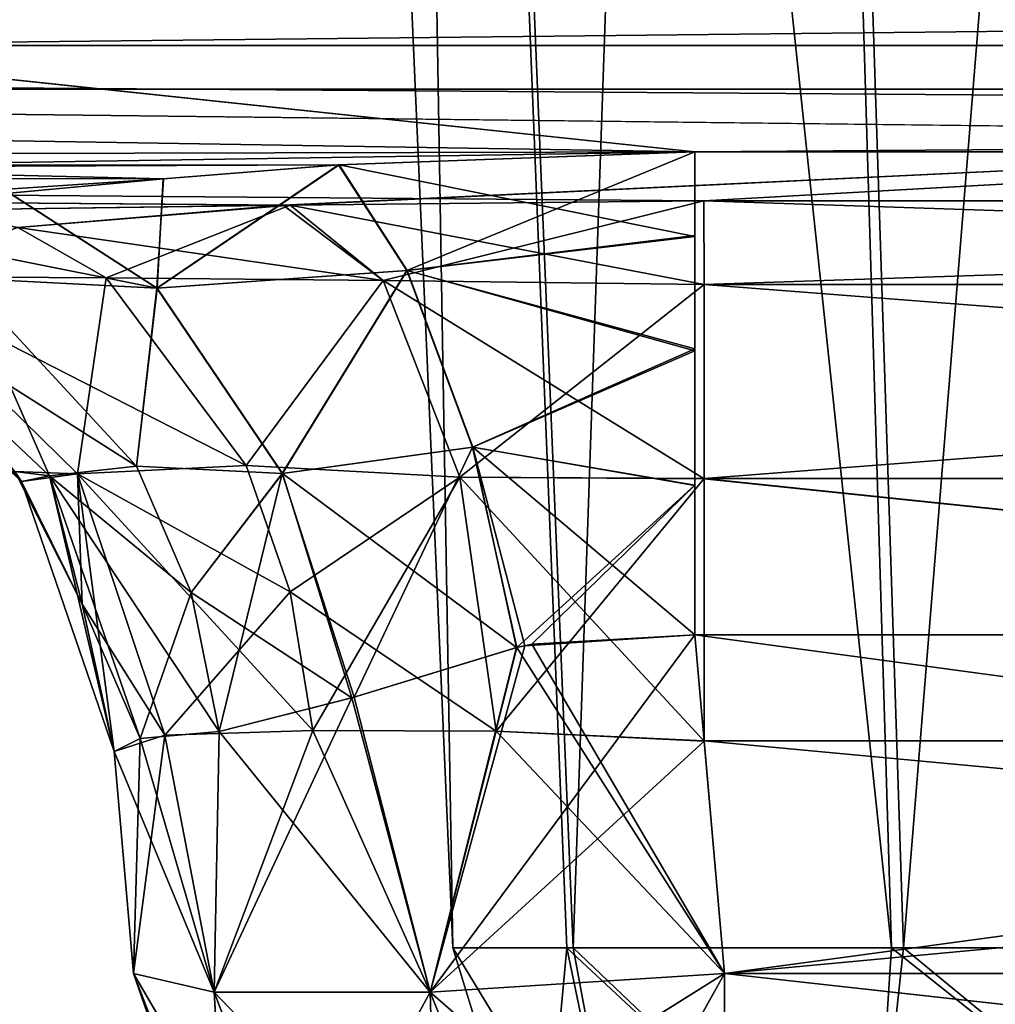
# Model space of a CAD drawing. Header units: millimetres. Extents: x -168 to 168, y -6 to 84.
# Tile 368 of 656: x 38.364 to 39.186, y -2.67 to -1.839. Entities that reach past the tile are written whole.
import ezdxf

# ---------------------------------------------------------------- set-up
doc = ezdxf.new("R2010")
doc.units = ezdxf.units.MM
doc.header["$LTSCALE"] = 65.185185
for name, color, linetype in [('100', 7, 'CONTINUOUS'), ('105', 7, 'CONTINUOUS'), ('106', 7, 'CONTINUOUS'), ('107', 7, 'CONTINUOUS'), ('108', 7, 'CONTINUOUS'), ('109', 7, 'CONTINUOUS'), ('110', 7, 'CONTINUOUS'), ('111', 7, 'CONTINUOUS'), ('113', 7, 'CONTINUOUS'), ('114', 7, 'CONTINUOUS'), ('118', 7, 'CONTINUOUS'), ('119', 7, 'CONTINUOUS'), ('120', 7, 'CONTINUOUS'), ('14', 7, 'CONTINUOUS'), ('15', 7, 'CONTINUOUS'), ('16', 7, 'CONTINUOUS'), ('17', 7, 'CONTINUOUS'), ('18', 7, 'CONTINUOUS'), ('19', 7, 'CONTINUOUS'), ('2', 7, 'CONTINUOUS'), ('20', 7, 'CONTINUOUS'), ('25', 7, 'CONTINUOUS'), ('26', 7, 'CONTINUOUS'), ('27', 7, 'CONTINUOUS'), ('28', 7, 'CONTINUOUS'), ('29', 7, 'CONTINUOUS'), ('3', 7, 'CONTINUOUS'), ('30', 7, 'CONTINUOUS'), ('4', 7, 'CONTINUOUS'), ('5', 7, 'CONTINUOUS'), ('54', 7, 'CONTINUOUS'), ('583', 7, 'CONTINUOUS'), ('584', 7, 'CONTINUOUS'), ('585', 7, 'CONTINUOUS'), ('586', 7, 'CONTINUOUS'), ('588', 7, 'CONTINUOUS'), ('589', 7, 'CONTINUOUS'), ('590', 7, 'CONTINUOUS'), ('591', 7, 'CONTINUOUS'), ('6', 7, 'CONTINUOUS'), ('70', 7, 'CONTINUOUS'), ('97', 7, 'CONTINUOUS'), ('98', 7, 'CONTINUOUS'), ('99', 7, 'CONTINUOUS')]:
    doc.layers.add(name, color=color, linetype=linetype)

msp = doc.modelspace()

# ---------------------------------------------------------------- linework, layer by layer
at = {"layer": '100', "linetype": 'CONTINUOUS'}
for points in [[(41.06682, -2.35794, 124.26868), (38.93318, -2.35794, 124.26868), (41.04183, -2.64358, 124.24369), (41.06682, -2.35794, 124.26868)], [(38.93318, -2.35794, 124.26868), (38.95817, -2.64358, 124.24369), (41.04183, -2.64358, 124.24369), (38.93318, -2.35794, 124.26868)]]:
    msp.add_3dface(points, dxfattribs=at)
at = {"layer": '105', "linetype": 'CONTINUOUS'}
for points in [[(38.94101, -2.44768, 122.64669), (41.05903, -2.447, 122.64663), (38.95817, -2.64358, 122.66383), (38.94101, -2.44768, 122.64669)], [(41.05903, -2.447, 122.64663), (41.04183, -2.64358, 122.66383), (38.95817, -2.64358, 122.66383), (41.05903, -2.447, 122.64663)]]:
    msp.add_3dface(points, dxfattribs=at)
at = {"layer": '106', "linetype": 'CONTINUOUS'}
for points in [[(41.05892, -1.99218, 122.18519), (41.05894, -2.06274, 122.40711), (38.9409, -1.99206, 122.18434), (41.05892, -1.99218, 122.18519)], [(38.9409, -1.99206, 122.18434), (41.05894, -2.06274, 122.40711), (38.94092, -2.06266, 122.40661), (38.9409, -1.99206, 122.18434)], [(38.94092, -2.06266, 122.40661), (41.05898, -2.22616, 122.57301), (38.94096, -2.22642, 122.5727), (38.94092, -2.06266, 122.40661)], [(41.05894, -2.06274, 122.40711), (41.05898, -2.22616, 122.57301), (38.94092, -2.06266, 122.40661), (41.05894, -2.06274, 122.40711)], [(41.05898, -2.22616, 122.57301), (41.05903, -2.447, 122.64663), (38.94096, -2.22642, 122.5727), (41.05898, -2.22616, 122.57301)], [(41.05903, -2.447, 122.64663), (38.94101, -2.44768, 122.64669), (38.94096, -2.22642, 122.5727), (41.05903, -2.447, 122.64663)]]:
    msp.add_3dface(points, dxfattribs=at)
at = {"layer": '107', "linetype": 'CONTINUOUS'}
for points in [[(38.59203, -1.99576, 122.23837), (38.9409, -1.99206, 122.18434), (38.94092, -2.06266, 122.40661), (38.59203, -1.99576, 122.23837)], [(38.28364, -2, 122.39684), (38.58605, -1.99587, 122.24031), (38.36257, -2.0145, 122.48665), (38.28364, -2, 122.39684)], [(38.36257, -2.0145, 122.48665), (38.58605, -1.99587, 122.24031), (38.67052, -2.05934, 122.4442), (38.36257, -2.0145, 122.48665)], [(38.58605, -1.99587, 122.24031), (38.59203, -1.99576, 122.23837), (38.67052, -2.05934, 122.4442), (38.58605, -1.99587, 122.24031)], [(38.59203, -1.99576, 122.23837), (38.94092, -2.06266, 122.40661), (38.67052, -2.05934, 122.4442), (38.59203, -1.99576, 122.23837)], [(38.43687, -2.05714, 122.57122), (38.36257, -2.0145, 122.48665), (38.67052, -2.05934, 122.4442), (38.43687, -2.05714, 122.57122)], [(38.55498, -2.21535, 122.70566), (38.43687, -2.05714, 122.57122), (38.67052, -2.05934, 122.4442), (38.55498, -2.21535, 122.70566)], [(38.73515, -2.22503, 122.60758), (38.55498, -2.21535, 122.70566), (38.67052, -2.05934, 122.4442), (38.73515, -2.22503, 122.60758)], [(38.94092, -2.06266, 122.40661), (38.94096, -2.22642, 122.5727), (38.67052, -2.05934, 122.4442), (38.94092, -2.06266, 122.40661)], [(38.94096, -2.22642, 122.5727), (38.73515, -2.22503, 122.60758), (38.67052, -2.05934, 122.4442), (38.94096, -2.22642, 122.5727)], [(38.59202, -2.32184, 122.74782), (38.55498, -2.21535, 122.70566), (38.73515, -2.22503, 122.60758), (38.59202, -2.32184, 122.74782)], [(38.76565, -2.43915, 122.6774), (38.59202, -2.32184, 122.74782), (38.73515, -2.22503, 122.60758), (38.76565, -2.43915, 122.6774)], [(38.94101, -2.44768, 122.64669), (38.76565, -2.43915, 122.6774), (38.73515, -2.22503, 122.60758), (38.94101, -2.44768, 122.64669)], [(38.94096, -2.22642, 122.5727), (38.94101, -2.44768, 122.64669), (38.73515, -2.22503, 122.60758), (38.94096, -2.22642, 122.5727)], [(38.61119, -2.43873, 122.76965), (38.59202, -2.32184, 122.74782), (38.76565, -2.43915, 122.6774), (38.61119, -2.43873, 122.76965)]]:
    msp.add_3dface(points, dxfattribs=at)
at = {"layer": '108', "linetype": 'CONTINUOUS'}
for points in [[(38.36257, -2.0145, 122.48665), (38.43687, -2.05714, 122.57122), (38.24306, -2.05582, 122.82917), (38.36257, -2.0145, 122.48665)], [(38.24306, -2.05582, 122.82917), (38.55498, -2.21535, 122.70566), (38.41287, -2.22237, 122.90574), (38.24306, -2.05582, 122.82917)], [(38.24306, -2.05582, 122.82917), (38.41287, -2.22237, 122.90574), (38.3601, -2.22038, 123.14555), (38.24306, -2.05582, 122.82917)], [(38.43687, -2.05714, 122.57122), (38.55498, -2.21535, 122.70566), (38.24306, -2.05582, 122.82917), (38.43687, -2.05714, 122.57122)], [(38.55498, -2.21535, 122.70566), (38.59202, -2.32184, 122.74782), (38.41287, -2.22237, 122.90574), (38.55498, -2.21535, 122.70566)], [(38.3601, -2.22038, 123.14555), (38.41287, -2.22237, 122.90574), (38.41663, -2.33228, 123.14555), (38.3601, -2.22038, 123.14555)], [(38.41287, -2.22237, 122.90574), (38.48657, -2.44252, 122.93897), (38.41663, -2.33228, 123.14555), (38.41287, -2.22237, 122.90574)], [(38.41287, -2.22237, 122.90574), (38.61119, -2.43873, 122.76965), (38.48657, -2.44252, 122.93897), (38.41287, -2.22237, 122.90574)], [(38.59202, -2.32184, 122.74782), (38.61119, -2.43873, 122.76965), (38.41287, -2.22237, 122.90574), (38.59202, -2.32184, 122.74782)], [(38.41663, -2.33228, 123.14555), (38.48657, -2.44252, 122.93897), (38.44369, -2.45642, 123.14555), (38.41663, -2.33228, 123.14555)]]:
    msp.add_3dface(points, dxfattribs=at)
at = {"layer": '109', "linetype": 'CONTINUOUS'}
for points in [[(38.36562, -2.22874, 123.76197), (38.18805, -2.06272, 123.76197), (38.3601, -2.22038, 123.14555), (38.36562, -2.22874, 123.76197)], [(38.36562, -2.22874, 123.76197), (38.3601, -2.22038, 123.14555), (38.41663, -2.33228, 123.14555), (38.36562, -2.22874, 123.76197)], [(38.44369, -2.45642, 123.76197), (38.36562, -2.22874, 123.76197), (38.44369, -2.45642, 123.14555), (38.44369, -2.45642, 123.76197)], [(38.36562, -2.22874, 123.76197), (38.41663, -2.33228, 123.14555), (38.44369, -2.45642, 123.14555), (38.36562, -2.22874, 123.76197)]]:
    msp.add_3dface(points, dxfattribs=at)
at = {"layer": '110', "linetype": 'CONTINUOUS'}
for points in [[(38.46007, -2.64358, 123.7456), (38.44369, -2.45642, 123.76197), (38.44369, -2.45642, 123.14555), (38.46007, -2.64358, 123.7456)], [(38.46007, -2.64358, 123.7456), (38.44369, -2.45642, 123.14555), (38.46007, -2.64358, 123.16193), (38.46007, -2.64358, 123.7456)]]:
    msp.add_3dface(points, dxfattribs=at)
at = {"layer": '111', "linetype": 'CONTINUOUS'}
for points in [[(38.46007, -2.64358, 123.7456), (38.54071, -2.87519, 123.16193), (38.54042, -2.87475, 123.7456), (38.46007, -2.64358, 123.7456)], [(38.46007, -2.64358, 123.7456), (38.46007, -2.64358, 123.16193), (38.54071, -2.87519, 123.16193), (38.46007, -2.64358, 123.7456)]]:
    msp.add_3dface(points, dxfattribs=at)
at = {"layer": '113', "linetype": 'CONTINUOUS'}
for points in [[(41.04183, -2.64358, 124.24369), (38.95817, -2.64358, 124.24369), (38.95817, -2.87519, 124.16306), (41.04183, -2.64358, 124.24369)], [(41.04183, -2.64358, 124.24369), (38.95817, -2.87519, 124.16306), (41.04183, -2.87539, 124.16292), (41.04183, -2.64358, 124.24369)]]:
    msp.add_3dface(points, dxfattribs=at)
at = {"layer": '114', "linetype": 'CONTINUOUS'}
for points in [[(38.52805, -2.65932, 123.99356), (38.46007, -2.64358, 123.7456), (38.5345, -2.77099, 123.94875), (38.52805, -2.65932, 123.99356)], [(38.46007, -2.64358, 123.7456), (38.54042, -2.87475, 123.7456), (38.53889, -2.84769, 123.85897), (38.46007, -2.64358, 123.7456)], [(38.46007, -2.64358, 123.7456), (38.53889, -2.84769, 123.85897), (38.5345, -2.77099, 123.94875), (38.46007, -2.64358, 123.7456)], [(38.95817, -2.64358, 124.24369), (38.7102, -2.65932, 124.17571), (38.95817, -2.87519, 124.16306), (38.95817, -2.64358, 124.24369)], [(38.7102, -2.65932, 124.17571), (38.52805, -2.65932, 123.99356), (38.71577, -2.85527, 124.10068), (38.7102, -2.65932, 124.17571)], [(38.52805, -2.65932, 123.99356), (38.5345, -2.77099, 123.94875), (38.71577, -2.85527, 124.10068), (38.52805, -2.65932, 123.99356)], [(38.95817, -2.87519, 124.16306), (38.7102, -2.65932, 124.17571), (38.71577, -2.85527, 124.10068), (38.95817, -2.87519, 124.16306)]]:
    msp.add_3dface(points, dxfattribs=at)
at = {"layer": '118', "linetype": 'CONTINUOUS'}
for points in [[(38.95817, -2.64358, 122.66383), (41.04183, -2.64358, 122.66383), (41.04183, -2.87475, 122.74418), (38.95817, -2.64358, 122.66383)], [(38.95817, -2.64358, 122.66383), (41.04183, -2.87475, 122.74418), (38.95817, -2.87475, 122.74418), (38.95817, -2.64358, 122.66383)]]:
    msp.add_3dface(points, dxfattribs=at)
at = {"layer": '119', "linetype": 'CONTINUOUS'}
for points in [[(38.54071, -2.87519, 123.16193), (38.46007, -2.64358, 123.16193), (38.52805, -2.65932, 122.91397), (38.54071, -2.87519, 123.16193)], [(38.95817, -2.64358, 122.66383), (38.75501, -2.77099, 122.73826), (38.7102, -2.65932, 122.73182), (38.95817, -2.64358, 122.66383)], [(38.95817, -2.64358, 122.66383), (38.84479, -2.84769, 122.74265), (38.75501, -2.77099, 122.73826), (38.95817, -2.64358, 122.66383)], [(38.95817, -2.64358, 122.66383), (38.95817, -2.87475, 122.74418), (38.84479, -2.84769, 122.74265), (38.95817, -2.64358, 122.66383)], [(38.60309, -2.85527, 122.91954), (38.54071, -2.87519, 123.16193), (38.52805, -2.65932, 122.91397), (38.60309, -2.85527, 122.91954)], [(38.7102, -2.65932, 122.73182), (38.60309, -2.85527, 122.91954), (38.52805, -2.65932, 122.91397), (38.7102, -2.65932, 122.73182)], [(38.75501, -2.77099, 122.73826), (38.60309, -2.85527, 122.91954), (38.7102, -2.65932, 122.73182), (38.75501, -2.77099, 122.73826)]]:
    msp.add_3dface(points, dxfattribs=at)
at = {"layer": '120', "linetype": 'CONTINUOUS'}
for points in [[(38.48657, -2.44252, 122.93897), (38.61119, -2.43873, 122.76965), (38.52805, -2.65932, 122.91397), (38.48657, -2.44252, 122.93897)], [(38.61119, -2.43873, 122.76965), (38.7102, -2.65932, 122.73182), (38.52805, -2.65932, 122.91397), (38.61119, -2.43873, 122.76965)], [(38.61119, -2.43873, 122.76965), (38.76565, -2.43915, 122.6774), (38.7102, -2.65932, 122.73182), (38.61119, -2.43873, 122.76965)], [(38.76565, -2.43915, 122.6774), (38.94101, -2.44768, 122.64669), (38.7102, -2.65932, 122.73182), (38.76565, -2.43915, 122.6774)], [(38.44369, -2.45642, 123.14555), (38.48657, -2.44252, 122.93897), (38.46007, -2.64358, 123.16193), (38.44369, -2.45642, 123.14555)], [(38.46007, -2.64358, 123.16193), (38.48657, -2.44252, 122.93897), (38.52805, -2.65932, 122.91397), (38.46007, -2.64358, 123.16193)], [(38.94101, -2.44768, 122.64669), (38.95817, -2.64358, 122.66383), (38.7102, -2.65932, 122.73182), (38.94101, -2.44768, 122.64669)]]:
    msp.add_3dface(points, dxfattribs=at)
at = {"layer": '14', "linetype": 'CONTINUOUS'}
for points in [[(47.67607, -1.70635, -124.78946), (47.67607, -1.86118, -124.67979), (33.38234, -1.70635, -124.78946), (47.67607, -1.70635, -124.78946)], [(33.38234, -1.70635, -124.78946), (47.67607, -1.86118, -124.67979), (33.38234, -1.86118, -124.67979), (33.38234, -1.70635, -124.78946)], [(41.06682, -1.95076, -124.55041), (38.93318, -1.95076, -124.55041), (33.38234, -1.86118, -124.67979), (41.06682, -1.95076, -124.55041)], [(47.67607, -1.964, -124.52032), (41.06682, -1.95076, -124.55041), (33.38234, -1.86118, -124.67979), (47.67607, -1.964, -124.52032)], [(33.38234, -1.86118, -124.67979), (38.93318, -1.95076, -124.55041), (33.38234, -1.964, -124.52032), (33.38234, -1.86118, -124.67979)], [(47.67607, -1.86118, -124.67979), (47.67607, -1.964, -124.52032), (33.38234, -1.86118, -124.67979), (47.67607, -1.86118, -124.67979)], [(33.38234, -1.964, -124.52032), (38.93318, -1.95076, -124.55041), (38.63324, -1.96161, -124.52616), (33.38234, -1.964, -124.52032)], [(38.48515, -1.97357, -124.49444), (33.38234, -1.964, -124.52032), (38.63324, -1.96161, -124.52616), (38.48515, -1.97357, -124.49444)], [(38.35565, -1.98557, -124.45328), (33.38234, -1.964, -124.52032), (38.48515, -1.97357, -124.49444), (38.35565, -1.98557, -124.45328)]]:
    msp.add_3dface(points, dxfattribs=at)
at = {"layer": '15', "linetype": 'CONTINUOUS'}
for points in [[(38.63324, -1.96161, -124.52616), (38.93318, -1.95076, -124.55041), (38.93318, -2.02227, -124.44094), (38.63324, -1.96161, -124.52616)], [(38.63324, -1.96161, -124.52616), (38.69058, -2.05076, -124.38969), (38.47995, -2.06568, -124.30769), (38.63324, -1.96161, -124.52616)], [(38.48515, -1.97357, -124.49444), (38.63324, -1.96161, -124.52616), (38.47995, -2.06568, -124.30769), (38.48515, -1.97357, -124.49444)], [(38.69058, -2.05076, -124.38969), (38.63324, -1.96161, -124.52616), (38.93318, -2.02227, -124.44094), (38.69058, -2.05076, -124.38969)], [(38.35565, -1.98557, -124.45328), (38.48515, -1.97357, -124.49444), (38.47995, -2.06568, -124.30769), (38.35565, -1.98557, -124.45328)], [(38.22357, -2.01453, -124.26542), (38.35565, -1.98557, -124.45328), (38.47995, -2.06568, -124.30769), (38.22357, -2.01453, -124.26542)], [(38.31589, -2.05727, -124.20082), (38.22357, -2.01453, -124.26542), (38.47995, -2.06568, -124.30769), (38.31589, -2.05727, -124.20082)], [(38.93318, -2.11852, -124.35458), (38.69058, -2.05076, -124.38969), (38.93318, -2.02227, -124.44094), (38.93318, -2.11852, -124.35458)], [(38.46256, -2.21579, -124.09819), (38.31589, -2.05727, -124.20082), (38.47995, -2.06568, -124.30769), (38.46256, -2.21579, -124.09819)], [(38.47995, -2.06568, -124.30769), (38.69058, -2.05076, -124.38969), (38.58548, -2.22194, -124.20503), (38.47995, -2.06568, -124.30769)], [(38.69058, -2.05076, -124.38969), (38.74592, -2.19977, -124.28545), (38.58548, -2.22194, -124.20503), (38.69058, -2.05076, -124.38969)], [(38.74592, -2.19977, -124.28545), (38.69058, -2.05076, -124.38969), (38.93318, -2.11852, -124.35458), (38.74592, -2.19977, -124.28545)], [(38.46256, -2.21579, -124.09819), (38.47995, -2.06568, -124.30769), (38.58548, -2.22194, -124.20503), (38.46256, -2.21579, -124.09819)], [(38.93318, -2.23213, -124.29635), (38.74592, -2.19977, -124.28545), (38.93318, -2.11852, -124.35458), (38.93318, -2.23213, -124.29635)], [(38.74592, -2.19977, -124.28545), (38.78298, -2.36874, -124.24439), (38.58548, -2.22194, -124.20503), (38.74592, -2.19977, -124.28545)], [(38.78298, -2.36874, -124.24439), (38.74592, -2.19977, -124.28545), (38.78977, -2.3673, -124.24665), (38.78298, -2.36874, -124.24439)], [(38.78977, -2.3673, -124.24665), (38.74592, -2.19977, -124.28545), (38.93318, -2.35794, -124.26868), (38.78977, -2.3673, -124.24665)], [(38.93318, -2.35794, -124.26868), (38.74592, -2.19977, -124.28545), (38.93318, -2.23213, -124.29635), (38.93318, -2.35794, -124.26868)], [(38.50849, -2.32247, -124.06605), (38.46256, -2.21579, -124.09819), (38.58548, -2.22194, -124.20503), (38.50849, -2.32247, -124.06605)], [(38.50849, -2.32247, -124.06605), (38.58548, -2.22194, -124.20503), (38.64412, -2.41111, -124.16859), (38.50849, -2.32247, -124.06605)], [(38.58548, -2.22194, -124.20503), (38.78298, -2.36874, -124.24439), (38.64412, -2.41111, -124.16859), (38.58548, -2.22194, -124.20503)], [(38.53217, -2.43953, -124.04947), (38.50849, -2.32247, -124.06605), (38.64412, -2.41111, -124.16859), (38.53217, -2.43953, -124.04947)]]:
    msp.add_3dface(points, dxfattribs=at)
at = {"layer": '16', "linetype": 'CONTINUOUS'}
for points in [[(38.78977, -2.3673, -124.24665), (38.93318, -2.35794, -124.26868), (38.7102, -2.65932, -124.17571), (38.78977, -2.3673, -124.24665)], [(38.7102, -2.65932, -124.17571), (38.93318, -2.35794, -124.26868), (38.95817, -2.64358, -124.24369), (38.7102, -2.65932, -124.17571)], [(38.64412, -2.41111, -124.16859), (38.78298, -2.36874, -124.24439), (38.7102, -2.65932, -124.17571), (38.64412, -2.41111, -124.16859)], [(38.78298, -2.36874, -124.24439), (38.78977, -2.3673, -124.24665), (38.7102, -2.65932, -124.17571), (38.78298, -2.36874, -124.24439)], [(38.52805, -2.65932, -123.99356), (38.64412, -2.41111, -124.16859), (38.7102, -2.65932, -124.17571), (38.52805, -2.65932, -123.99356)], [(38.53217, -2.43953, -124.04947), (38.64412, -2.41111, -124.16859), (38.52805, -2.65932, -123.99356), (38.53217, -2.43953, -124.04947)], [(38.4657, -2.44548, -123.91282), (38.53217, -2.43953, -124.04947), (38.52805, -2.65932, -123.99356), (38.4657, -2.44548, -123.91282)], [(38.44369, -2.45642, -123.76197), (38.4657, -2.44548, -123.91282), (38.46007, -2.64358, -123.7456), (38.44369, -2.45642, -123.76197)], [(38.46007, -2.64358, -123.7456), (38.4657, -2.44548, -123.91282), (38.52805, -2.65932, -123.99356), (38.46007, -2.64358, -123.7456)]]:
    msp.add_3dface(points, dxfattribs=at)
at = {"layer": '17', "linetype": 'CONTINUOUS'}
for points in [[(38.44369, -2.45642, -123.14555), (38.44369, -2.45642, -123.76197), (38.46007, -2.64358, -123.16193), (38.44369, -2.45642, -123.14555)], [(38.44369, -2.45642, -123.76197), (38.46007, -2.64358, -123.7456), (38.46007, -2.64358, -123.16193), (38.44369, -2.45642, -123.76197)]]:
    msp.add_3dface(points, dxfattribs=at)
at = {"layer": '18', "linetype": 'CONTINUOUS'}
for points in [[(38.61119, -2.43873, -122.76965), (38.48657, -2.44252, -122.93897), (38.52805, -2.65932, -122.91397), (38.61119, -2.43873, -122.76965)], [(38.7102, -2.65932, -122.73182), (38.61119, -2.43873, -122.76965), (38.52805, -2.65932, -122.91397), (38.7102, -2.65932, -122.73182)], [(38.76565, -2.43915, -122.67739), (38.61119, -2.43873, -122.76965), (38.7102, -2.65932, -122.73182), (38.76565, -2.43915, -122.67739)], [(38.95817, -2.64358, -122.66383), (38.76565, -2.43915, -122.67739), (38.7102, -2.65932, -122.73182), (38.95817, -2.64358, -122.66383)], [(38.94101, -2.44747, -122.64667), (38.76565, -2.43915, -122.67739), (38.95817, -2.64358, -122.66383), (38.94101, -2.44747, -122.64667)], [(38.48657, -2.44252, -122.93897), (38.44369, -2.45642, -123.14555), (38.52805, -2.65932, -122.91397), (38.48657, -2.44252, -122.93897)], [(38.44369, -2.45642, -123.14555), (38.46007, -2.64358, -123.16193), (38.52805, -2.65932, -122.91397), (38.44369, -2.45642, -123.14555)]]:
    msp.add_3dface(points, dxfattribs=at)
at = {"layer": '19', "linetype": 'CONTINUOUS'}
for points in [[(41.05903, -2.447, -122.64663), (38.94101, -2.44747, -122.64667), (41.04183, -2.64358, -122.66383), (41.05903, -2.447, -122.64663)], [(38.94101, -2.44747, -122.64667), (38.95817, -2.64358, -122.66383), (41.04183, -2.64358, -122.66383), (38.94101, -2.44747, -122.64667)]]:
    msp.add_3dface(points, dxfattribs=at)
at = {"layer": '2', "linetype": 'CONTINUOUS'}
for points in [[(38.38923, -2.22392, -123.93684), (38.21116, -2.05616, -123.99277), (38.46256, -2.21579, -124.09819), (38.38923, -2.22392, -123.93684)], [(38.21116, -2.05616, -123.99277), (38.38923, -2.22392, -123.93684), (38.36009, -2.22037, -123.76197), (38.21116, -2.05616, -123.99277)], [(38.46256, -2.21579, -124.09819), (38.21116, -2.05616, -123.99277), (38.31589, -2.05727, -124.20082), (38.46256, -2.21579, -124.09819)], [(38.50849, -2.32247, -124.06605), (38.38923, -2.22392, -123.93684), (38.46256, -2.21579, -124.09819), (38.50849, -2.32247, -124.06605)], [(38.36009, -2.22037, -123.76197), (38.38923, -2.22392, -123.93684), (38.41663, -2.33228, -123.76197), (38.36009, -2.22037, -123.76197)], [(38.53217, -2.43953, -124.04947), (38.38923, -2.22392, -123.93684), (38.50849, -2.32247, -124.06605), (38.53217, -2.43953, -124.04947)], [(38.4657, -2.44548, -123.91282), (38.38923, -2.22392, -123.93684), (38.53217, -2.43953, -124.04947), (38.4657, -2.44548, -123.91282)], [(38.38923, -2.22392, -123.93684), (38.4657, -2.44548, -123.91282), (38.41663, -2.33228, -123.76197), (38.38923, -2.22392, -123.93684)], [(38.41663, -2.33228, -123.76197), (38.4657, -2.44548, -123.91282), (38.44369, -2.45642, -123.76197), (38.41663, -2.33228, -123.76197)]]:
    msp.add_3dface(points, dxfattribs=at)
at = {"layer": '20', "linetype": 'CONTINUOUS'}
for points in [[(38.9409, -1.99206, -122.18434), (38.94092, -2.06263, -122.40656), (41.05892, -1.99218, -122.18519), (38.9409, -1.99206, -122.18434)], [(41.05892, -1.99218, -122.18519), (38.94092, -2.06263, -122.40656), (41.05894, -2.06274, -122.40712), (41.05892, -1.99218, -122.18519)], [(38.94092, -2.06263, -122.40656), (38.94096, -2.22629, -122.57262), (41.05894, -2.06274, -122.40712), (38.94092, -2.06263, -122.40656)], [(38.94096, -2.22629, -122.57262), (41.05898, -2.22615, -122.57301), (41.05894, -2.06274, -122.40712), (38.94096, -2.22629, -122.57262)], [(38.94096, -2.22629, -122.57262), (41.05903, -2.447, -122.64663), (41.05898, -2.22615, -122.57301), (38.94096, -2.22629, -122.57262)], [(38.94096, -2.22629, -122.57262), (38.94101, -2.44747, -122.64667), (41.05903, -2.447, -122.64663), (38.94096, -2.22629, -122.57262)]]:
    msp.add_3dface(points, dxfattribs=at)
at = {"layer": '25', "linetype": 'CONTINUOUS'}
for points in [[(38.95817, -2.64358, -124.24369), (41.04183, -2.87519, -124.16306), (38.95817, -2.87539, -124.16292), (38.95817, -2.64358, -124.24369)], [(38.95817, -2.64358, -124.24369), (41.04183, -2.64358, -124.24369), (41.04183, -2.87519, -124.16306), (38.95817, -2.64358, -124.24369)]]:
    msp.add_3dface(points, dxfattribs=at)
at = {"layer": '26', "linetype": 'CONTINUOUS'}
for points in [[(38.93318, -2.35794, -124.26868), (41.06682, -2.35794, -124.26868), (38.95817, -2.64358, -124.24369), (38.93318, -2.35794, -124.26868)], [(41.06682, -2.35794, -124.26868), (41.04183, -2.64358, -124.24369), (38.95817, -2.64358, -124.24369), (41.06682, -2.35794, -124.26868)]]:
    msp.add_3dface(points, dxfattribs=at)
at = {"layer": '27', "linetype": 'CONTINUOUS'}
for points in [[(38.46007, -2.64358, -123.7456), (38.52805, -2.65932, -123.99356), (38.53451, -2.77108, -123.94868), (38.46007, -2.64358, -123.7456)], [(38.46007, -2.64358, -123.7456), (38.53451, -2.77108, -123.94868), (38.53889, -2.84775, -123.85886), (38.46007, -2.64358, -123.7456)], [(38.46007, -2.64358, -123.7456), (38.53889, -2.84775, -123.85886), (38.54042, -2.87475, -123.7456), (38.46007, -2.64358, -123.7456)], [(38.7102, -2.65932, -124.17571), (38.95817, -2.64358, -124.24369), (38.95817, -2.87539, -124.16292), (38.7102, -2.65932, -124.17571)], [(38.52805, -2.65932, -123.99356), (38.7102, -2.65932, -124.17571), (38.71578, -2.85545, -124.10056), (38.52805, -2.65932, -123.99356)], [(38.53451, -2.77108, -123.94868), (38.52805, -2.65932, -123.99356), (38.71578, -2.85545, -124.10056), (38.53451, -2.77108, -123.94868)], [(38.7102, -2.65932, -124.17571), (38.95817, -2.87539, -124.16292), (38.71578, -2.85545, -124.10056), (38.7102, -2.65932, -124.17571)]]:
    msp.add_3dface(points, dxfattribs=at)
at = {"layer": '28', "linetype": 'CONTINUOUS'}
for points in [[(38.46007, -2.64358, -123.16193), (38.46007, -2.64358, -123.7456), (38.54042, -2.87475, -123.7456), (38.46007, -2.64358, -123.16193)], [(38.46007, -2.64358, -123.16193), (38.54042, -2.87475, -123.7456), (38.54084, -2.87539, -123.16193), (38.46007, -2.64358, -123.16193)]]:
    msp.add_3dface(points, dxfattribs=at)
at = {"layer": '29', "linetype": 'CONTINUOUS'}
for points in [[(38.52805, -2.65932, -122.91397), (38.46007, -2.64358, -123.16193), (38.54084, -2.87539, -123.16193), (38.52805, -2.65932, -122.91397)], [(38.95817, -2.64358, -122.66383), (38.7102, -2.65932, -122.73182), (38.75508, -2.77108, -122.73827), (38.95817, -2.64358, -122.66383)], [(38.95817, -2.64358, -122.66383), (38.75508, -2.77108, -122.73827), (38.8449, -2.84775, -122.74265), (38.95817, -2.64358, -122.66383)], [(38.95817, -2.64358, -122.66383), (38.8449, -2.84775, -122.74265), (38.95817, -2.87475, -122.74418), (38.95817, -2.64358, -122.66383)], [(38.7102, -2.65932, -122.73182), (38.52805, -2.65932, -122.91397), (38.6032, -2.85545, -122.91954), (38.7102, -2.65932, -122.73182)], [(38.52805, -2.65932, -122.91397), (38.54084, -2.87539, -123.16193), (38.6032, -2.85545, -122.91954), (38.52805, -2.65932, -122.91397)], [(38.75508, -2.77108, -122.73827), (38.7102, -2.65932, -122.73182), (38.6032, -2.85545, -122.91954), (38.75508, -2.77108, -122.73827)]]:
    msp.add_3dface(points, dxfattribs=at)
at = {"layer": '3', "linetype": 'CONTINUOUS'}
for points in [[(38.18806, -2.06272, -123.14555), (38.36009, -2.22037, -123.76197), (38.36562, -2.22875, -123.14555), (38.18806, -2.06272, -123.14555)], [(38.36009, -2.22037, -123.76197), (38.41663, -2.33228, -123.76197), (38.36562, -2.22875, -123.14555), (38.36009, -2.22037, -123.76197)], [(38.36562, -2.22875, -123.14555), (38.44369, -2.45642, -123.76197), (38.44369, -2.45642, -123.14555), (38.36562, -2.22875, -123.14555)], [(38.41663, -2.33228, -123.76197), (38.44369, -2.45642, -123.76197), (38.36562, -2.22875, -123.14555), (38.41663, -2.33228, -123.76197)]]:
    msp.add_3dface(points, dxfattribs=at)
at = {"layer": '30', "linetype": 'CONTINUOUS'}
for points in [[(41.04183, -2.64358, -122.66383), (38.95817, -2.64358, -122.66383), (38.95817, -2.87475, -122.74418), (41.04183, -2.64358, -122.66383)], [(41.04183, -2.87475, -122.74418), (41.04183, -2.64358, -122.66383), (38.95817, -2.87475, -122.74418), (41.04183, -2.87475, -122.74418)]]:
    msp.add_3dface(points, dxfattribs=at)
at = {"layer": '4', "linetype": 'CONTINUOUS'}
for points in [[(38.36257, -2.0145, -122.48665), (38.24306, -2.05582, -122.82917), (38.43687, -2.05714, -122.57122), (38.36257, -2.0145, -122.48665)], [(38.18806, -2.06272, -123.14555), (38.36562, -2.22875, -123.14555), (38.24306, -2.05582, -122.82917), (38.18806, -2.06272, -123.14555)], [(38.24306, -2.05582, -122.82917), (38.41287, -2.22237, -122.90574), (38.43687, -2.05714, -122.57122), (38.24306, -2.05582, -122.82917)], [(38.24306, -2.05582, -122.82917), (38.36562, -2.22875, -123.14555), (38.41287, -2.22237, -122.90574), (38.24306, -2.05582, -122.82917)], [(38.43687, -2.05714, -122.57122), (38.41287, -2.22237, -122.90574), (38.55498, -2.21535, -122.70566), (38.43687, -2.05714, -122.57122)], [(38.55498, -2.21535, -122.70566), (38.41287, -2.22237, -122.90574), (38.59202, -2.32184, -122.74782), (38.55498, -2.21535, -122.70566)], [(38.36562, -2.22875, -123.14555), (38.44369, -2.45642, -123.14555), (38.41287, -2.22237, -122.90574), (38.36562, -2.22875, -123.14555)], [(38.41287, -2.22237, -122.90574), (38.44369, -2.45642, -123.14555), (38.48657, -2.44252, -122.93897), (38.41287, -2.22237, -122.90574)], [(38.41287, -2.22237, -122.90574), (38.48657, -2.44252, -122.93897), (38.59202, -2.32184, -122.74782), (38.41287, -2.22237, -122.90574)], [(38.59202, -2.32184, -122.74782), (38.48657, -2.44252, -122.93897), (38.61119, -2.43873, -122.76965), (38.59202, -2.32184, -122.74782)]]:
    msp.add_3dface(points, dxfattribs=at)
at = {"layer": '5', "linetype": 'CONTINUOUS'}
for points in [[(38.59207, -1.99576, -122.23837), (38.67057, -2.0594, -122.44431), (38.9409, -1.99206, -122.18434), (38.59207, -1.99576, -122.23837)], [(38.9409, -1.99206, -122.18434), (38.67057, -2.0594, -122.44431), (38.94092, -2.06263, -122.40656), (38.9409, -1.99206, -122.18434)], [(38.28364, -2, -122.39684), (38.36257, -2.0145, -122.48665), (38.59207, -1.99576, -122.23837), (38.28364, -2, -122.39684)], [(38.36257, -2.0145, -122.48665), (38.43687, -2.05714, -122.57122), (38.59207, -1.99576, -122.23837), (38.36257, -2.0145, -122.48665)], [(38.59207, -1.99576, -122.23837), (38.43687, -2.05714, -122.57122), (38.67057, -2.0594, -122.44431), (38.59207, -1.99576, -122.23837)], [(38.43687, -2.05714, -122.57122), (38.55498, -2.21535, -122.70566), (38.67057, -2.0594, -122.44431), (38.43687, -2.05714, -122.57122)], [(38.67057, -2.0594, -122.44431), (38.55498, -2.21535, -122.70566), (38.73517, -2.22509, -122.60761), (38.67057, -2.0594, -122.44431)], [(38.67057, -2.0594, -122.44431), (38.73517, -2.22509, -122.60761), (38.94092, -2.06263, -122.40656), (38.67057, -2.0594, -122.44431)], [(38.94092, -2.06263, -122.40656), (38.73517, -2.22509, -122.60761), (38.94096, -2.22629, -122.57262), (38.94092, -2.06263, -122.40656)], [(38.55498, -2.21535, -122.70566), (38.59202, -2.32184, -122.74782), (38.73517, -2.22509, -122.60761), (38.55498, -2.21535, -122.70566)], [(38.59202, -2.32184, -122.74782), (38.61119, -2.43873, -122.76965), (38.73517, -2.22509, -122.60761), (38.59202, -2.32184, -122.74782)], [(38.73517, -2.22509, -122.60761), (38.61119, -2.43873, -122.76965), (38.76565, -2.43915, -122.67739), (38.73517, -2.22509, -122.60761)], [(38.73517, -2.22509, -122.60761), (38.76565, -2.43915, -122.67739), (38.94096, -2.22629, -122.57262), (38.73517, -2.22509, -122.60761)], [(38.94096, -2.22629, -122.57262), (38.76565, -2.43915, -122.67739), (38.94101, -2.44747, -122.64667), (38.94096, -2.22629, -122.57262)]]:
    msp.add_3dface(points, dxfattribs=at)
at = {"layer": '54', "linetype": 'CONTINUOUS'}
for points in [[(40.62572, -1.89798, 121.62819), (27.08418, -1.89798, 121.59319), (35.56037, -1.59808, 120.88916), (40.62572, -1.89798, 121.62819)], [(49.78366, -1.59808, 120.93548), (40.62572, -1.89798, 121.62819), (35.56037, -1.59808, 120.88916), (49.78366, -1.59808, 120.93548)], [(38.58605, -1.99587, 122.24031), (38.28364, -2, 122.39684), (27.08418, -1.89798, 121.59319), (38.58605, -1.99587, 122.24031)], [(40.62572, -1.89798, 121.62819), (38.58605, -1.99587, 122.24031), (27.08418, -1.89798, 121.59319), (40.62572, -1.89798, 121.62819)], [(38.59203, -1.99576, 122.23837), (38.58605, -1.99587, 122.24031), (40.62572, -1.89798, 121.62819), (38.59203, -1.99576, 122.23837)], [(38.9409, -1.99206, 122.18434), (38.59203, -1.99576, 122.23837), (40.62572, -1.89798, 121.62819), (38.9409, -1.99206, 122.18434)], [(41.05892, -1.99218, 122.18519), (38.9409, -1.99206, 122.18434), (40.62572, -1.89798, 121.62819), (41.05892, -1.99218, 122.18519)]]:
    msp.add_3dface(points, dxfattribs=at)
at = {"layer": '583', "linetype": 'CONTINUOUS'}
for points in [[(38.72912, -2.62181, 40), (38.82518, -2.62181, 39.51531), (38.80309, -2.86249, 40), (38.72912, -2.62181, 40)], [(38.80309, -2.86249, 40), (38.82518, -2.62181, 39.51531), (38.87527, -2.86249, 39.59063), (38.80309, -2.86249, 40)], [(38.82518, -2.62181, 39.51531), (39.09882, -2.62181, 39.10389), (39.08311, -2.86249, 39.23064), (38.82518, -2.62181, 39.51531)], [(38.87527, -2.86249, 39.59063), (38.82518, -2.62181, 39.51531), (39.08311, -2.86249, 39.23064), (38.87527, -2.86249, 39.59063)], [(39.08311, -2.86249, 39.23064), (39.09882, -2.62181, 39.10389), (39.40154, -2.86249, 38.96344), (39.08311, -2.86249, 39.23064)], [(39.09882, -2.62181, 39.10389), (39.50869, -2.62181, 38.82793), (39.40154, -2.86249, 38.96344), (39.09882, -2.62181, 39.10389)]]:
    msp.add_3dface(points, dxfattribs=at)
at = {"layer": '584', "linetype": 'CONTINUOUS'}
for points in [[(38.72912, -2.62181, 40), (38.80309, -2.86249, 40), (38.87527, -2.86249, 40.40937), (38.72912, -2.62181, 40)], [(38.72914, -2.62181, 40.00718), (38.72912, -2.62181, 40), (38.87527, -2.86249, 40.40937), (38.72914, -2.62181, 40.00718)], [(38.7292, -2.62181, 40.01435), (38.72914, -2.62181, 40.00718), (38.87527, -2.86249, 40.40937), (38.7292, -2.62181, 40.01435)], [(38.83073, -2.62181, 40.49792), (38.7292, -2.62181, 40.01435), (38.87527, -2.86249, 40.40937), (38.83073, -2.62181, 40.49792)], [(39.109, -2.62181, 40.90623), (38.83073, -2.62181, 40.49792), (39.08311, -2.86249, 40.76936), (39.109, -2.62181, 40.90623)], [(39.08311, -2.86249, 40.76936), (38.83073, -2.62181, 40.49792), (38.87527, -2.86249, 40.40937), (39.08311, -2.86249, 40.76936)], [(39.40154, -2.86249, 41.03656), (39.109, -2.62181, 40.90623), (39.08311, -2.86249, 40.76936), (39.40154, -2.86249, 41.03656)], [(39.52196, -2.62181, 41.17754), (39.109, -2.62181, 40.90623), (39.40154, -2.86249, 41.03656), (39.52196, -2.62181, 41.17754)]]:
    msp.add_3dface(points, dxfattribs=at)
at = {"layer": '585', "linetype": 'CONTINUOUS'}
for points in [[(38.54821, 1.52181, 40), (38.7292, -2.62181, 40.01435), (38.65872, 1.52181, 40.55558), (38.54821, 1.52181, 40)], [(38.72912, -2.62181, 40), (38.72914, -2.62181, 40.00718), (38.54821, 1.52181, 40), (38.72912, -2.62181, 40)], [(38.72914, -2.62181, 40.00718), (38.7292, -2.62181, 40.01435), (38.54821, 1.52181, 40), (38.72914, -2.62181, 40.00718)], [(38.7292, -2.62181, 40.01435), (38.83073, -2.62181, 40.49792), (38.65872, 1.52181, 40.55558), (38.7292, -2.62181, 40.01435)], [(38.65872, 1.52181, 40.55558), (38.83073, -2.62181, 40.49792), (38.97343, 1.52181, 41.02657), (38.65872, 1.52181, 40.55558)], [(38.83073, -2.62181, 40.49792), (39.109, -2.62181, 40.90623), (38.97343, 1.52181, 41.02657), (38.83073, -2.62181, 40.49792)], [(38.97343, 1.52181, 41.02657), (39.109, -2.62181, 40.90623), (39.44442, 1.52181, 41.34128), (38.97343, 1.52181, 41.02657)], [(39.109, -2.62181, 40.90623), (39.52196, -2.62181, 41.17754), (39.44442, 1.52181, 41.34128), (39.109, -2.62181, 40.90623)]]:
    msp.add_3dface(points, dxfattribs=at)
at = {"layer": '586', "linetype": 'CONTINUOUS'}
for points in [[(38.72912, -2.62181, 40), (38.54821, 1.52181, 40), (38.65872, 1.52181, 39.44442), (38.72912, -2.62181, 40)], [(39.09882, -2.62181, 39.10389), (38.82518, -2.62181, 39.51531), (38.65872, 1.52181, 39.44442), (39.09882, -2.62181, 39.10389)], [(38.97343, 1.52181, 38.97343), (39.09882, -2.62181, 39.10389), (38.65872, 1.52181, 39.44442), (38.97343, 1.52181, 38.97343)], [(38.82518, -2.62181, 39.51531), (38.72912, -2.62181, 40), (38.65872, 1.52181, 39.44442), (38.82518, -2.62181, 39.51531)], [(39.50869, -2.62181, 38.82793), (39.09882, -2.62181, 39.10389), (38.97343, 1.52181, 38.97343), (39.50869, -2.62181, 38.82793)], [(39.44442, 1.52181, 38.65872), (39.50869, -2.62181, 38.82793), (38.97343, 1.52181, 38.97343), (39.44442, 1.52181, 38.65872)]]:
    msp.add_3dface(points, dxfattribs=at)
at = {"layer": '588', "linetype": 'CONTINUOUS'}
for points in [[(38.72912, -2.62181, -40), (38.82518, -2.62181, -40.48469), (38.80309, -2.86249, -40), (38.72912, -2.62181, -40)], [(38.80309, -2.86249, -40), (38.82518, -2.62181, -40.48469), (38.87527, -2.86249, -40.40937), (38.80309, -2.86249, -40)], [(38.87527, -2.86249, -40.40937), (38.82518, -2.62181, -40.48469), (39.08311, -2.86249, -40.76936), (38.87527, -2.86249, -40.40937)], [(38.82518, -2.62181, -40.48469), (39.09882, -2.62181, -40.89611), (39.08311, -2.86249, -40.76936), (38.82518, -2.62181, -40.48469)], [(39.08311, -2.86249, -40.76936), (39.09882, -2.62181, -40.89611), (39.40154, -2.86249, -41.03656), (39.08311, -2.86249, -40.76936)], [(39.09882, -2.62181, -40.89611), (39.50869, -2.62181, -41.17207), (39.40154, -2.86249, -41.03656), (39.09882, -2.62181, -40.89611)]]:
    msp.add_3dface(points, dxfattribs=at)
at = {"layer": '589', "linetype": 'CONTINUOUS'}
for points in [[(38.72914, -2.62181, -39.99282), (38.72912, -2.62181, -40), (38.87527, -2.86249, -39.59063), (38.72914, -2.62181, -39.99282)], [(38.72912, -2.62181, -40), (38.80309, -2.86249, -40), (38.87527, -2.86249, -39.59063), (38.72912, -2.62181, -40)], [(38.7292, -2.62181, -39.98565), (38.72914, -2.62181, -39.99282), (38.87527, -2.86249, -39.59063), (38.7292, -2.62181, -39.98565)], [(38.83073, -2.62181, -39.50208), (38.7292, -2.62181, -39.98565), (38.87527, -2.86249, -39.59063), (38.83073, -2.62181, -39.50208)], [(39.109, -2.62181, -39.09377), (38.83073, -2.62181, -39.50208), (39.08311, -2.86249, -39.23064), (39.109, -2.62181, -39.09377)], [(39.08311, -2.86249, -39.23064), (38.83073, -2.62181, -39.50208), (38.87527, -2.86249, -39.59063), (39.08311, -2.86249, -39.23064)], [(39.40154, -2.86249, -38.96344), (39.109, -2.62181, -39.09377), (39.08311, -2.86249, -39.23064), (39.40154, -2.86249, -38.96344)], [(39.52196, -2.62181, -38.82246), (39.109, -2.62181, -39.09377), (39.40154, -2.86249, -38.96344), (39.52196, -2.62181, -38.82246)]]:
    msp.add_3dface(points, dxfattribs=at)
at = {"layer": '590', "linetype": 'CONTINUOUS'}
for points in [[(38.72912, -2.62181, -40), (38.72914, -2.62181, -39.99282), (38.54821, 1.52181, -40), (38.72912, -2.62181, -40)], [(38.72914, -2.62181, -39.99282), (38.7292, -2.62181, -39.98565), (38.54821, 1.52181, -40), (38.72914, -2.62181, -39.99282)], [(38.54821, 1.52181, -40), (38.7292, -2.62181, -39.98565), (38.65872, 1.52181, -39.44442), (38.54821, 1.52181, -40)], [(38.65872, 1.52181, -39.44442), (38.83073, -2.62181, -39.50208), (38.97343, 1.52181, -38.97343), (38.65872, 1.52181, -39.44442)], [(38.7292, -2.62181, -39.98565), (38.83073, -2.62181, -39.50208), (38.65872, 1.52181, -39.44442), (38.7292, -2.62181, -39.98565)], [(38.83073, -2.62181, -39.50208), (39.109, -2.62181, -39.09377), (38.97343, 1.52181, -38.97343), (38.83073, -2.62181, -39.50208)], [(38.97343, 1.52181, -38.97343), (39.109, -2.62181, -39.09377), (39.44442, 1.52181, -38.65872), (38.97343, 1.52181, -38.97343)], [(39.109, -2.62181, -39.09377), (39.52196, -2.62181, -38.82246), (39.44442, 1.52181, -38.65872), (39.109, -2.62181, -39.09377)]]:
    msp.add_3dface(points, dxfattribs=at)
at = {"layer": '591', "linetype": 'CONTINUOUS'}
for points in [[(38.72912, -2.62181, -40), (38.54821, 1.52181, -40), (38.65872, 1.52181, -40.55558), (38.72912, -2.62181, -40)], [(38.82518, -2.62181, -40.48469), (38.72912, -2.62181, -40), (38.65872, 1.52181, -40.55558), (38.82518, -2.62181, -40.48469)], [(39.09882, -2.62181, -40.89611), (38.82518, -2.62181, -40.48469), (38.65872, 1.52181, -40.55558), (39.09882, -2.62181, -40.89611)], [(38.97343, 1.52181, -41.02657), (39.09882, -2.62181, -40.89611), (38.65872, 1.52181, -40.55558), (38.97343, 1.52181, -41.02657)], [(39.44442, 1.52181, -41.34128), (39.50869, -2.62181, -41.17207), (38.97343, 1.52181, -41.02657), (39.44442, 1.52181, -41.34128)], [(39.50869, -2.62181, -41.17207), (39.09882, -2.62181, -40.89611), (38.97343, 1.52181, -41.02657), (39.50869, -2.62181, -41.17207)]]:
    msp.add_3dface(points, dxfattribs=at)
at = {"layer": '6', "linetype": 'CONTINUOUS'}
for points in [[(27.0821, -1.89798, -121.59319), (40.62363, -1.89798, -121.62818), (35.55637, -1.59808, -120.88915), (27.0821, -1.89798, -121.59319)], [(35.55637, -1.59808, -120.88915), (40.62363, -1.89798, -121.62818), (49.77966, -1.59808, -120.93547), (35.55637, -1.59808, -120.88915)], [(38.59207, -1.99576, -122.23837), (38.9409, -1.99206, -122.18434), (27.0821, -1.89798, -121.59319), (38.59207, -1.99576, -122.23837)], [(27.0821, -1.89798, -121.59319), (38.9409, -1.99206, -122.18434), (40.62363, -1.89798, -121.62818), (27.0821, -1.89798, -121.59319)], [(38.28364, -2, -122.39684), (38.59207, -1.99576, -122.23837), (27.0821, -1.89798, -121.59319), (38.28364, -2, -122.39684)], [(38.9409, -1.99206, -122.18434), (41.05892, -1.99218, -122.18519), (40.62363, -1.89798, -121.62818), (38.9409, -1.99206, -122.18434)]]:
    msp.add_3dface(points, dxfattribs=at)
at = {"layer": '70', "linetype": 'CONTINUOUS'}
for points in [[(38.08636, -1.70635, 124.78946), (38.08636, -1.86118, 124.67979), (52.3801, -1.70635, 124.78946), (38.08636, -1.70635, 124.78946)], [(52.3801, -1.70635, 124.78946), (38.08636, -1.86118, 124.67979), (52.3801, -1.86118, 124.67979), (52.3801, -1.70635, 124.78946)], [(38.08636, -1.86118, 124.67979), (38.08636, -1.964, 124.52032), (38.93318, -1.95076, 124.55041), (38.08636, -1.86118, 124.67979)], [(52.3801, -1.86118, 124.67979), (38.08636, -1.86118, 124.67979), (38.93318, -1.95076, 124.55041), (52.3801, -1.86118, 124.67979)], [(41.06682, -1.95076, 124.55041), (52.3801, -1.86118, 124.67979), (38.93318, -1.95076, 124.55041), (41.06682, -1.95076, 124.55041)], [(38.93318, -1.95076, 124.55041), (38.08636, -1.964, 124.52032), (38.63295, -1.96163, 124.52611), (38.93318, -1.95076, 124.55041)], [(38.63295, -1.96163, 124.52611), (38.08636, -1.964, 124.52032), (38.48518, -1.97357, 124.49444), (38.63295, -1.96163, 124.52611)], [(38.08636, -1.964, 124.52032), (38.08636, -2, 124.33404), (38.48518, -1.97357, 124.49444), (38.08636, -1.964, 124.52032)], [(38.48518, -1.97357, 124.49444), (38.08636, -2, 124.33404), (38.35539, -1.9856, 124.45318), (38.48518, -1.97357, 124.49444)]]:
    msp.add_3dface(points, dxfattribs=at)
at = {"layer": '97', "linetype": 'CONTINUOUS'}
for points in [[(38.36562, -2.22874, 123.76197), (38.21117, -2.05616, 123.99277), (38.18805, -2.06272, 123.76197), (38.36562, -2.22874, 123.76197)], [(38.38923, -2.22392, 123.93684), (38.21117, -2.05616, 123.99277), (38.36562, -2.22874, 123.76197), (38.38923, -2.22392, 123.93684)], [(38.21117, -2.05616, 123.99277), (38.38923, -2.22392, 123.93684), (38.31589, -2.05727, 124.20082), (38.21117, -2.05616, 123.99277)], [(38.31589, -2.05727, 124.20082), (38.38923, -2.22392, 123.93684), (38.46257, -2.21579, 124.09819), (38.31589, -2.05727, 124.20082)], [(38.46257, -2.21579, 124.09819), (38.38923, -2.22392, 123.93684), (38.50849, -2.32247, 124.06605), (38.46257, -2.21579, 124.09819)], [(38.44369, -2.45642, 123.76197), (38.38923, -2.22392, 123.93684), (38.36562, -2.22874, 123.76197), (38.44369, -2.45642, 123.76197)], [(38.4657, -2.44548, 123.91282), (38.38923, -2.22392, 123.93684), (38.44369, -2.45642, 123.76197), (38.4657, -2.44548, 123.91282)], [(38.38923, -2.22392, 123.93684), (38.4657, -2.44548, 123.91282), (38.50849, -2.32247, 124.06605), (38.38923, -2.22392, 123.93684)], [(38.50849, -2.32247, 124.06605), (38.4657, -2.44548, 123.91282), (38.53217, -2.43953, 124.04948), (38.50849, -2.32247, 124.06605)]]:
    msp.add_3dface(points, dxfattribs=at)
at = {"layer": '98', "linetype": 'CONTINUOUS'}
for points in [[(38.93318, -1.95076, 124.55041), (38.63295, -1.96163, 124.52611), (38.69035, -2.05078, 124.38963), (38.93318, -1.95076, 124.55041)], [(38.93318, -1.95076, 124.55041), (38.69035, -2.05078, 124.38963), (38.93318, -2.02119, 124.4422), (38.93318, -1.95076, 124.55041)], [(38.63295, -1.96163, 124.52611), (38.47975, -2.06568, 124.3076), (38.69035, -2.05078, 124.38963), (38.63295, -1.96163, 124.52611)], [(38.63295, -1.96163, 124.52611), (38.48518, -1.97357, 124.49444), (38.47975, -2.06568, 124.3076), (38.63295, -1.96163, 124.52611)], [(38.48518, -1.97357, 124.49444), (38.35539, -1.9856, 124.45318), (38.47975, -2.06568, 124.3076), (38.48518, -1.97357, 124.49444)], [(38.35539, -1.9856, 124.45318), (38.31589, -2.05727, 124.20082), (38.47975, -2.06568, 124.3076), (38.35539, -1.9856, 124.45318)], [(38.93318, -2.02119, 124.4422), (38.69035, -2.05078, 124.38963), (38.93318, -2.11701, 124.35561), (38.93318, -2.02119, 124.4422)], [(38.31589, -2.05727, 124.20082), (38.46257, -2.21579, 124.09819), (38.47975, -2.06568, 124.3076), (38.31589, -2.05727, 124.20082)], [(38.47975, -2.06568, 124.3076), (38.58534, -2.22195, 124.20493), (38.69035, -2.05078, 124.38963), (38.47975, -2.06568, 124.3076)], [(38.69035, -2.05078, 124.38963), (38.58534, -2.22195, 124.20493), (38.74575, -2.19979, 124.28539), (38.69035, -2.05078, 124.38963)], [(38.69035, -2.05078, 124.38963), (38.74575, -2.19979, 124.28539), (38.93318, -2.11701, 124.35561), (38.69035, -2.05078, 124.38963)], [(38.47975, -2.06568, 124.3076), (38.46257, -2.21579, 124.09819), (38.58534, -2.22195, 124.20493), (38.47975, -2.06568, 124.3076)], [(38.93318, -2.11701, 124.35561), (38.74575, -2.19979, 124.28539), (38.93318, -2.23182, 124.29646), (38.93318, -2.11701, 124.35561)], [(38.58534, -2.22195, 124.20493), (38.64604, -2.4105, 124.17008), (38.74575, -2.19979, 124.28539), (38.58534, -2.22195, 124.20493)], [(38.74575, -2.19979, 124.28539), (38.64604, -2.4105, 124.17008), (38.78303, -2.36868, 124.24441), (38.74575, -2.19979, 124.28539)], [(38.74575, -2.19979, 124.28539), (38.78303, -2.36868, 124.24441), (38.93318, -2.23182, 124.29646), (38.74575, -2.19979, 124.28539)], [(38.46257, -2.21579, 124.09819), (38.50849, -2.32247, 124.06605), (38.58534, -2.22195, 124.20493), (38.46257, -2.21579, 124.09819)], [(38.50849, -2.32247, 124.06605), (38.53217, -2.43953, 124.04948), (38.58534, -2.22195, 124.20493), (38.50849, -2.32247, 124.06605)], [(38.58534, -2.22195, 124.20493), (38.53217, -2.43953, 124.04948), (38.64604, -2.4105, 124.17008), (38.58534, -2.22195, 124.20493)], [(38.93318, -2.23182, 124.29646), (38.78303, -2.36868, 124.24441), (38.79586, -2.36601, 124.24858), (38.93318, -2.23182, 124.29646)], [(38.93318, -2.35794, 124.26868), (38.93318, -2.23182, 124.29646), (38.79586, -2.36601, 124.24858), (38.93318, -2.35794, 124.26868)]]:
    msp.add_3dface(points, dxfattribs=at)
at = {"layer": '99', "linetype": 'CONTINUOUS'}
for points in [[(38.79586, -2.36601, 124.24858), (38.78303, -2.36868, 124.24441), (38.95817, -2.64358, 124.24369), (38.79586, -2.36601, 124.24858)], [(38.93318, -2.35794, 124.26868), (38.79586, -2.36601, 124.24858), (38.95817, -2.64358, 124.24369), (38.93318, -2.35794, 124.26868)], [(38.78303, -2.36868, 124.24441), (38.64604, -2.4105, 124.17008), (38.7102, -2.65932, 124.17571), (38.78303, -2.36868, 124.24441)], [(38.95817, -2.64358, 124.24369), (38.78303, -2.36868, 124.24441), (38.7102, -2.65932, 124.17571), (38.95817, -2.64358, 124.24369)], [(38.64604, -2.4105, 124.17008), (38.53217, -2.43953, 124.04948), (38.7102, -2.65932, 124.17571), (38.64604, -2.4105, 124.17008)], [(38.53217, -2.43953, 124.04948), (38.4657, -2.44548, 123.91282), (38.52805, -2.65932, 123.99356), (38.53217, -2.43953, 124.04948)], [(38.7102, -2.65932, 124.17571), (38.53217, -2.43953, 124.04948), (38.52805, -2.65932, 123.99356), (38.7102, -2.65932, 124.17571)], [(38.4657, -2.44548, 123.91282), (38.44369, -2.45642, 123.76197), (38.52805, -2.65932, 123.99356), (38.4657, -2.44548, 123.91282)], [(38.52805, -2.65932, 123.99356), (38.44369, -2.45642, 123.76197), (38.46007, -2.64358, 123.7456), (38.52805, -2.65932, 123.99356)]]:
    msp.add_3dface(points, dxfattribs=at)

doc.saveas('drawing.dxf')
